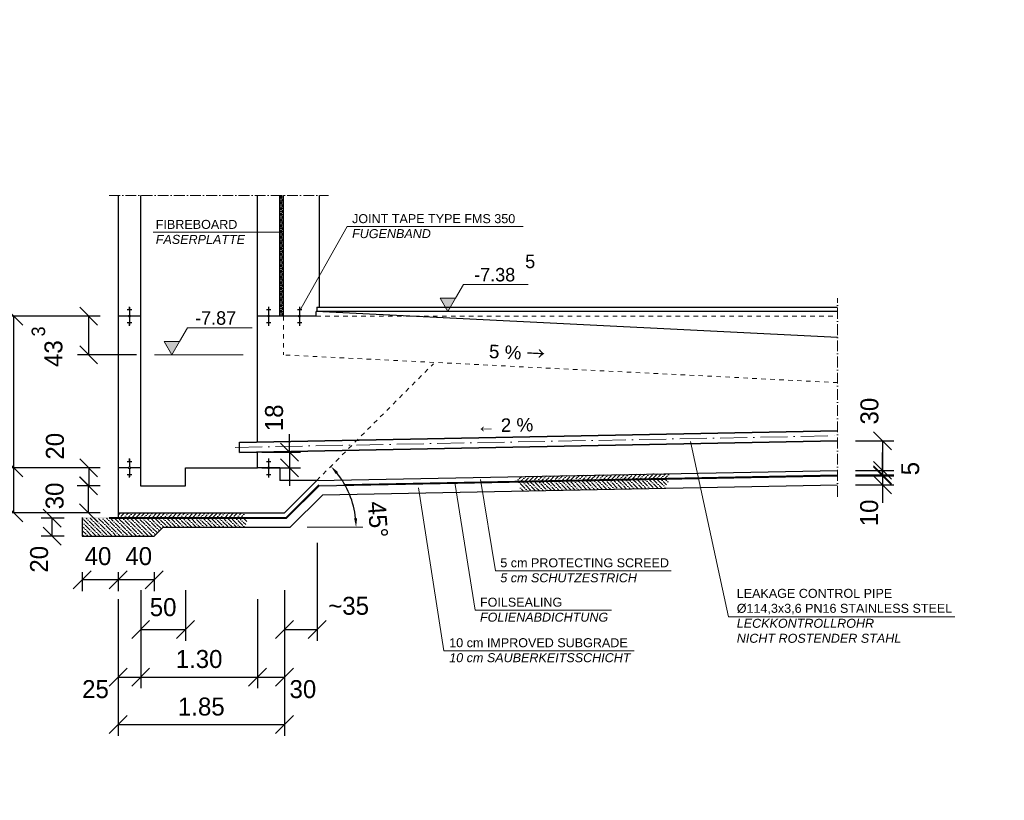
# Model space of a CAD drawing. Header units: millimetres. Extents: x -3395 to 5934498, y -177084 to 63013.
# Tile 597 of 652: x 239938 to 250900, y 15577 to 24264. Entities that reach past the tile are written whole.
import ezdxf

# ---------------------------------------------------------------- set-up
doc = ezdxf.new("R2010")
doc.units = ezdxf.units.MM
doc.linetypes.add('ACAD_ISO10W100', pattern=[18, 12, -3, 0, -3])
doc.linetypes.add('JIS_02_1.0', pattern=[2, 1, -1])
doc.layers.add('Bemaßung', color=7, linetype='Continuous', lineweight=9)
doc.layers.add('Beschriftung', color=7, linetype='Continuous', lineweight=9)
doc.styles.add('LBB3.5M1000', font='isocp.shx', dxfattribs={"height": 3.5})
doc.dimstyles.new('DIN', dxfattribs={"dimtxt": 2.5, "dimasz": 2.5, "dimexe": 1.25, "dimexo": 0.625, "dimtad": 1, "dimtih": 1, "dimdec": 4, "dimdsep": 46, "dimlunit": 6, "dimtxsty": 'Standard', "dimcen": 2.5, "dimadec": 0, "dimazin": 0, "dimtfac": 1, "dimtdec": 4, "dimtmove": 0, "dimatfit": 3, "dimfxl": 0, "dimtvp": 1, "dimtolj": 1, "dimtzin": 0, "dimarcsym": 0})

# ---------------------------------------------------------------- blocks, each defined once
blk = doc.blocks.new('_Oblique')
at = {"color": 0, "linetype": 'ByBlock', "lineweight": -2}
blk.add_line((-0.5, -0.5), (0.5, 0.5), dxfattribs=at)
blk = doc.blocks.new('*D308')
at = {"layer": 'Bemaßung', "color": 0, "lineweight": -2, "transparency": 16777216}
for p, q in [((240835, 19076), (240578, 19076)), ((240703, 18776), (240703, 19076)), ((240835, 18776), (240578, 18776))]:
    blk.add_line(p, q, dxfattribs=at)
at = {"layer": 'DEFPOINTS', "color": 0, "transparency": 16777216}
for p in [(240703, 19076), (241035, 19076), (241035, 18776)]:
    blk.add_point(p, dxfattribs=at)
at = {"layer": 'Bemaßung', "color": 0, "lineweight": -2, "transparency": 16777216, "xscale": 200, "yscale": 200, "zscale": 200}
for p, rotation in [((240703, 19076), 90), ((240703, 18776), 270)]:
    blk.add_blockref('_Oblique', p, dxfattribs=dict(at, rotation=rotation))
at = {"layer": 'Bemaßung', "color": 0, "transparency": 16777216, "insert": (240328, 18964), "char_height": 200, "attachment_point": 5, "rotation": 90}
blk.add_mtext('\\A1;30', dxfattribs=at)
blk = doc.blocks.new('*D309')
at = {"layer": 'Bemaßung', "color": 0, "lineweight": -2, "transparency": 16777216}
for p, q in [((240835, 19276), (240581, 19276)), ((240706, 19276), (240706, 19076)), ((240835, 19076), (240581, 19076))]:
    blk.add_line(p, q, dxfattribs=at)
at = {"layer": 'DEFPOINTS', "color": 0, "transparency": 16777216}
for p in [(241035, 19276), (240706, 19076), (241035, 19076)]:
    blk.add_point(p, dxfattribs=at)
at = {"layer": 'Bemaßung', "color": 0, "lineweight": -2, "transparency": 16777216, "xscale": 200, "yscale": 200, "zscale": 200}
for p, rotation in [((240706, 19276), 90), ((240706, 19076), 270)]:
    blk.add_blockref('_Oblique', p, dxfattribs=dict(at, rotation=rotation))
at = {"layer": 'Bemaßung', "color": 0, "transparency": 16777216, "insert": (240331, 19517), "char_height": 200, "attachment_point": 5, "rotation": 90}
blk.add_mtext('\\A1;20', dxfattribs=at)
blk = doc.blocks.new('*D310')
at = {"layer": 'Bemaßung', "color": 0, "lineweight": -2, "transparency": 16777216}
for p, q in [((240835, 19276), (239747, 19276)), ((239872, 18776), (239872, 19276)), ((240835, 18776), (239747, 18776))]:
    blk.add_line(p, q, dxfattribs=at)
at = {"layer": 'DEFPOINTS', "color": 0, "transparency": 16777216}
for p in [(239872, 19276), (241035, 19276), (241035, 18776)]:
    blk.add_point(p, dxfattribs=at)
at = {"layer": 'Bemaßung', "color": 0, "lineweight": -2, "transparency": 16777216, "xscale": 200, "yscale": 200, "zscale": 200}
for p, rotation in [((239872, 19276), 90), ((239872, 18776), 270)]:
    blk.add_blockref('_Oblique', p, dxfattribs=dict(at, rotation=rotation))
at = {"layer": 'Bemaßung', "color": 0, "transparency": 16777216, "insert": (239672, 19026), "char_height": 200, "attachment_point": 5, "rotation": 90}
blk.add_mtext('\\A1;50', dxfattribs=at)
blk = doc.blocks.new('*D311')
at = {"layer": 'Bemaßung', "color": 0, "lineweight": -2, "transparency": 16777216}
for p, q in [((240835, 20966), (239747, 20966)), ((239872, 19276), (239872, 20966)), ((240835, 19276), (239747, 19276))]:
    blk.add_line(p, q, dxfattribs=at)
at = {"layer": 'DEFPOINTS', "color": 0, "transparency": 16777216}
for p in [(239872, 20966), (241035, 20966), (241035, 19276)]:
    blk.add_point(p, dxfattribs=at)
at = {"layer": 'Bemaßung', "color": 0, "lineweight": -2, "transparency": 16777216, "xscale": 200, "yscale": 200, "zscale": 200}
for p, rotation in [((239872, 20966), 90), ((239872, 19276), 270)]:
    blk.add_blockref('_Oblique', p, dxfattribs=dict(at, rotation=rotation))
at = {"layer": 'Bemaßung', "color": 0, "transparency": 16777216, "insert": (239672, 20121), "char_height": 200, "attachment_point": 5, "rotation": 90}
blk.add_mtext('\\A1;1.69', dxfattribs=at)
blk = doc.blocks.new('*D312')
at = {"layer": 'Bemaßung', "color": 0, "lineweight": -2, "transparency": 16777216}
for p, q in [((240835, 20966), (239282, 20966)), ((239407, 18776), (239407, 20966)), ((240835, 18776), (239282, 18776))]:
    blk.add_line(p, q, dxfattribs=at)
at = {"layer": 'DEFPOINTS', "color": 0, "transparency": 16777216}
for p in [(239407, 20966), (241035, 20966), (241035, 18776)]:
    blk.add_point(p, dxfattribs=at)
at = {"layer": 'Bemaßung', "color": 0, "lineweight": -2, "transparency": 16777216, "xscale": 200, "yscale": 200, "zscale": 200}
for p, rotation in [((239407, 20966), 90), ((239407, 18776), 270)]:
    blk.add_blockref('_Oblique', p, dxfattribs=dict(at, rotation=rotation))
at = {"layer": 'Bemaßung', "color": 0, "transparency": 16777216, "insert": (239207, 19871), "char_height": 200, "attachment_point": 5, "rotation": 90}
blk.add_mtext('\\A1;2.19', dxfattribs=at)
blk = doc.blocks.new('*D313')
at = {"layer": 'Bemaßung', "color": 0, "lineweight": -2, "transparency": 16777216}
for p, q in [((240835, 20966), (240581, 20966)), ((240706, 20534), (240706, 20966)), ((241240, 20534), (240581, 20534))]:
    blk.add_line(p, q, dxfattribs=at)
at = {"layer": 'DEFPOINTS', "color": 0, "transparency": 16777216}
for p in [(240706, 20966), (241035, 20966), (241440, 20534)]:
    blk.add_point(p, dxfattribs=at)
at = {"layer": 'Bemaßung', "color": 0, "lineweight": -2, "transparency": 16777216, "xscale": 200, "yscale": 200, "zscale": 200}
for p, rotation in [((240706, 20966), 90), ((240706, 20534), 270)]:
    blk.add_blockref('_Oblique', p, dxfattribs=dict(at, rotation=rotation))
at = {"layer": 'Bemaßung', "color": 0, "transparency": 16777216, "insert": (240315, 20548), "char_height": 200, "attachment_point": 5, "rotation": 90}
blk.add_mtext('\\A1;43', dxfattribs=at)
blk = doc.blocks.new('*D314')
at = {"layer": 'Bemaßung', "color": 0, "lineweight": -2, "transparency": 16777216}
for p, q in [((241035, 17816), (241035, 16823)), ((241285, 17816), (241285, 16823)), ((241035, 16948), (241285, 16948))]:
    blk.add_line(p, q, dxfattribs=at)
at = {"layer": 'DEFPOINTS', "color": 0, "transparency": 16777216}
for p in [(241035, 18616), (241285, 18616), (241285, 16948)]:
    blk.add_point(p, dxfattribs=at)
at = {"layer": 'Bemaßung', "color": 0, "lineweight": -2, "transparency": 16777216, "xscale": 200, "yscale": 200, "zscale": 200, "rotation": 180}
blk.add_blockref('_Oblique', (241035, 16948), dxfattribs=at)
at = {"layer": 'Bemaßung', "color": 0, "lineweight": -2, "transparency": 16777216, "xscale": 200, "yscale": 200, "zscale": 200}
blk.add_blockref('_Oblique', (241285, 16948), dxfattribs=at)
at = {"layer": 'Bemaßung', "color": 0, "transparency": 16777216, "insert": (240782, 16813), "char_height": 200, "attachment_point": 5}
blk.add_mtext('\\A1;25', dxfattribs=at)
blk = doc.blocks.new('*D315')
at = {"layer": 'Bemaßung', "color": 0, "lineweight": -2, "transparency": 16777216}
for p, q in [((241285, 17916), (241285, 17352)), ((241785, 17916), (241785, 17352)), ((241285, 17477), (241785, 17477))]:
    blk.add_line(p, q, dxfattribs=at)
at = {"layer": 'DEFPOINTS', "color": 0, "transparency": 16777216}
for p in [(241285, 18616), (241785, 18616), (241785, 17477)]:
    blk.add_point(p, dxfattribs=at)
at = {"layer": 'Bemaßung', "color": 0, "lineweight": -2, "transparency": 16777216, "xscale": 200, "yscale": 200, "zscale": 200, "rotation": 180}
blk.add_blockref('_Oblique', (241285, 17477), dxfattribs=at)
at = {"layer": 'Bemaßung', "color": 0, "lineweight": -2, "transparency": 16777216, "xscale": 200, "yscale": 200, "zscale": 200}
blk.add_blockref('_Oblique', (241785, 17477), dxfattribs=at)
at = {"layer": 'Bemaßung', "color": 0, "transparency": 16777216, "insert": (241535, 17725), "char_height": 200, "attachment_point": 5}
blk.add_mtext('\\A1;50', dxfattribs=at)
blk = doc.blocks.new('*D316')
at = {"layer": 'Bemaßung', "color": 0, "lineweight": -2, "transparency": 16777216}
for p, q in [((241285, 17816), (241285, 16823)), ((242585, 17816), (242585, 16823)), ((241285, 16948), (242585, 16948))]:
    blk.add_line(p, q, dxfattribs=at)
at = {"layer": 'DEFPOINTS', "color": 0, "transparency": 16777216}
for p in [(241285, 18616), (242585, 18616), (242585, 16948)]:
    blk.add_point(p, dxfattribs=at)
at = {"layer": 'Bemaßung', "color": 0, "lineweight": -2, "transparency": 16777216, "xscale": 200, "yscale": 200, "zscale": 200, "rotation": 180}
blk.add_blockref('_Oblique', (241285, 16948), dxfattribs=at)
at = {"layer": 'Bemaßung', "color": 0, "lineweight": -2, "transparency": 16777216, "xscale": 200, "yscale": 200, "zscale": 200}
blk.add_blockref('_Oblique', (242585, 16948), dxfattribs=at)
at = {"layer": 'Bemaßung', "color": 0, "transparency": 16777216, "insert": (241935, 17148), "char_height": 200, "attachment_point": 5}
blk.add_mtext('\\A1;1.30', dxfattribs=at)
blk = doc.blocks.new('*D317')
at = {"layer": 'Bemaßung', "color": 0, "lineweight": -2, "transparency": 16777216}
for p, q in [((242585, 17816), (242585, 16823)), ((242885, 17816), (242885, 16823)), ((242585, 16948), (242885, 16948))]:
    blk.add_line(p, q, dxfattribs=at)
at = {"layer": 'DEFPOINTS', "color": 0, "transparency": 16777216}
for p in [(242585, 18616), (242885, 18616), (242885, 16948)]:
    blk.add_point(p, dxfattribs=at)
at = {"layer": 'Bemaßung', "color": 0, "lineweight": -2, "transparency": 16777216, "xscale": 200, "yscale": 200, "zscale": 200, "rotation": 180}
blk.add_blockref('_Oblique', (242585, 16948), dxfattribs=at)
at = {"layer": 'Bemaßung', "color": 0, "lineweight": -2, "transparency": 16777216, "xscale": 200, "yscale": 200, "zscale": 200}
blk.add_blockref('_Oblique', (242885, 16948), dxfattribs=at)
at = {"layer": 'Bemaßung', "color": 0, "transparency": 16777216, "insert": (243091, 16813), "char_height": 200, "attachment_point": 5}
blk.add_mtext('\\A1;30', dxfattribs=at)
blk = doc.blocks.new('*D318')
at = {"layer": 'Bemaßung', "color": 0, "lineweight": -2, "transparency": 16777216}
for p, q in [((243251, 18443), (243251, 17352)), ((242885, 17916), (242885, 17352)), ((242885, 17477), (243251, 17477))]:
    blk.add_line(p, q, dxfattribs=at)
at = {"layer": 'DEFPOINTS', "color": 0, "transparency": 16777216}
for p in [(243251, 19143), (242885, 18616), (243251, 17477)]:
    blk.add_point(p, dxfattribs=at)
at = {"layer": 'Bemaßung', "color": 0, "lineweight": -2, "transparency": 16777216, "xscale": 200, "yscale": 200, "zscale": 200, "rotation": 180}
blk.add_blockref('_Oblique', (242885, 17477), dxfattribs=at)
at = {"layer": 'Bemaßung', "color": 0, "lineweight": -2, "transparency": 16777216, "xscale": 200, "yscale": 200, "zscale": 200}
blk.add_blockref('_Oblique', (243251, 17477), dxfattribs=at)
at = {"layer": 'Bemaßung', "color": 0, "transparency": 16777216, "insert": (243600, 17740), "char_height": 200, "attachment_point": 5}
blk.add_mtext('\\A1;~35', dxfattribs=at)
blk = doc.blocks.new('*D319')
at = {"layer": 'Bemaßung', "color": 0, "lineweight": -2, "transparency": 16777216}
for p, q in [((241035, 17816), (241035, 16294)), ((242885, 17816), (242885, 16294)), ((241035, 16419), (242885, 16419))]:
    blk.add_line(p, q, dxfattribs=at)
at = {"layer": 'DEFPOINTS', "color": 0, "transparency": 16777216}
for p in [(241035, 18616), (242885, 18616), (242885, 16419)]:
    blk.add_point(p, dxfattribs=at)
at = {"layer": 'Bemaßung', "color": 0, "lineweight": -2, "transparency": 16777216, "xscale": 200, "yscale": 200, "zscale": 200, "rotation": 180}
blk.add_blockref('_Oblique', (241035, 16419), dxfattribs=at)
at = {"layer": 'Bemaßung', "color": 0, "lineweight": -2, "transparency": 16777216, "xscale": 200, "yscale": 200, "zscale": 200}
blk.add_blockref('_Oblique', (242885, 16419), dxfattribs=at)
at = {"layer": 'Bemaßung', "color": 0, "transparency": 16777216, "insert": (241960, 16619), "char_height": 200, "attachment_point": 5}
blk.add_mtext('\\A1;1.85', dxfattribs=at)
blk = doc.blocks.new('*D320')
at = {"layer": 'Bemaßung', "color": 0, "lineweight": -2, "transparency": 16777216}
blk.add_arc((242725, 18616), 958, 5.9809, 39.0191, dxfattribs=at)
at = {"layer": 'Bemaßung', "color": 0, "transparency": 16777216}
for points in [[(243457, 19208), (243482, 19230), (243403, 19294)], [(243695, 18717), (243661, 18715), (243683, 18616)]]:
    blk.add_solid(points, dxfattribs=at)
at = {"layer": 'DEFPOINTS', "color": 0, "transparency": 16777216}
for p in [(244545, 20436), (243246, 19137), (243555, 19095), (242951, 18616), (243726, 18616)]:
    blk.add_point(p, dxfattribs=at)
at = {"layer": 'Bemaßung', "color": 0, "transparency": 16777216, "insert": (243925, 18702), "char_height": 200, "attachment_point": 5, "rotation": 274.0859}
blk.add_mtext('\\A1;45°', dxfattribs=at)
blk = doc.blocks.new('*D324')
at = {"layer": 'Bemaßung', "color": 0, "lineweight": -2, "transparency": 16777216}
for p, q in [((242941, 19452), (242941, 19652)), ((242635, 19452), (243066, 19452)), ((242941, 19452), (242941, 19276)), ((242635, 19276), (243066, 19276)), ((242941, 19276), (242941, 19076))]:
    blk.add_line(p, q, dxfattribs=at)
at = {"layer": 'DEFPOINTS', "color": 0, "transparency": 16777216}
for p in [(242585, 19452), (242585, 19276), (242941, 19276)]:
    blk.add_point(p, dxfattribs=at)
at = {"layer": 'Bemaßung', "color": 0, "lineweight": -2, "transparency": 16777216, "xscale": 200, "yscale": 200, "zscale": 200}
for p, rotation in [((242941, 19452), 270), ((242941, 19276), 90)]:
    blk.add_blockref('_Oblique', p, dxfattribs=dict(at, rotation=rotation))
at = {"layer": 'Bemaßung', "color": 0, "transparency": 16777216, "insert": (242771, 19833), "char_height": 200, "attachment_point": 5, "rotation": 90}
blk.add_mtext('\\A1;18', dxfattribs=at)
blk = doc.blocks.new('*D325')
at = {"layer": 'Bemaßung', "color": 0, "lineweight": -2, "transparency": 16777216}
for p, q in [((249544, 19249), (249544, 19449)), ((249243, 19249), (249669, 19249)), ((249243, 19199), (249669, 19199)), ((249544, 19249), (249544, 19199)), ((249544, 19199), (249544, 18999))]:
    blk.add_line(p, q, dxfattribs=at)
at = {"layer": 'DEFPOINTS', "color": 0, "transparency": 16777216}
for p in [(249043, 19249), (249043, 19199), (249544, 19199)]:
    blk.add_point(p, dxfattribs=at)
at = {"layer": 'Bemaßung', "color": 0, "lineweight": -2, "transparency": 16777216, "xscale": 200, "yscale": 200, "zscale": 200}
for p, rotation in [((249544, 19249), 270), ((249544, 19199), 90)]:
    blk.add_blockref('_Oblique', p, dxfattribs=dict(at, rotation=rotation))
at = {"layer": 'Bemaßung', "color": 0, "transparency": 16777216, "insert": (249853, 19268), "char_height": 200, "attachment_point": 5, "rotation": 90}
blk.add_mtext('\\A1;5', dxfattribs=at)
blk = doc.blocks.new('*D326')
at = {"layer": 'Bemaßung', "color": 0, "lineweight": -2, "transparency": 16777216}
for p, q in [((249544, 19189), (249544, 19389)), ((249243, 19189), (249669, 19189)), ((249544, 19189), (249544, 19089)), ((249243, 19089), (249669, 19089)), ((249544, 19089), (249544, 18889))]:
    blk.add_line(p, q, dxfattribs=at)
at = {"layer": 'DEFPOINTS', "color": 0, "transparency": 16777216}
for p in [(249043, 19189), (249043, 19089), (249544, 19089)]:
    blk.add_point(p, dxfattribs=at)
at = {"layer": 'Bemaßung', "color": 0, "lineweight": -2, "transparency": 16777216, "xscale": 200, "yscale": 200, "zscale": 200}
for p, rotation in [((249544, 19189), 270), ((249544, 19089), 90)]:
    blk.add_blockref('_Oblique', p, dxfattribs=dict(at, rotation=rotation))
at = {"layer": 'Bemaßung', "color": 0, "transparency": 16777216, "insert": (249396, 18775), "char_height": 200, "attachment_point": 5, "rotation": 90}
blk.add_mtext('\\A1;10', dxfattribs=at)
blk = doc.blocks.new('*D327')
at = {"layer": 'Bemaßung', "color": 0, "lineweight": -2, "transparency": 16777216}
for p, q in [((249243, 19577), (249669, 19577)), ((249544, 19577), (249544, 19199)), ((249243, 19199), (249669, 19199))]:
    blk.add_line(p, q, dxfattribs=at)
at = {"layer": 'DEFPOINTS', "color": 0, "transparency": 16777216}
for p in [(249043, 19577), (249043, 19199), (249544, 19199)]:
    blk.add_point(p, dxfattribs=at)
at = {"layer": 'Bemaßung', "color": 0, "lineweight": -2, "transparency": 16777216, "xscale": 200, "yscale": 200, "zscale": 200}
for p, rotation in [((249544, 19577), 90), ((249544, 19199), 270)]:
    blk.add_blockref('_Oblique', p, dxfattribs=dict(at, rotation=rotation))
at = {"layer": 'Bemaßung', "color": 0, "transparency": 16777216, "insert": (249399, 19908), "char_height": 200, "attachment_point": 5, "rotation": 90}
blk.add_mtext('\\A1;30', dxfattribs=at)
blk = doc.blocks.new('*D746')
at = {"layer": 'Bemaßung', "color": 0, "lineweight": -2, "transparency": 16777216}
for p, q in [((240635, 18116), (240635, 17906)), ((241035, 18116), (241035, 17906)), ((241035, 18031), (240635, 18031))]:
    blk.add_line(p, q, dxfattribs=at)
at = {"layer": 'DEFPOINTS', "color": 0, "transparency": 16777216}
for p in [(240635, 18516), (241035, 18516), (240635, 18031)]:
    blk.add_point(p, dxfattribs=at)
at = {"layer": 'Bemaßung', "color": 0, "lineweight": -2, "transparency": 16777216, "xscale": 200, "yscale": 200, "zscale": 200, "rotation": 180}
blk.add_blockref('_Oblique', (240635, 18031), dxfattribs=at)
at = {"layer": 'Bemaßung', "color": 0, "lineweight": -2, "transparency": 16777216, "xscale": 200, "yscale": 200, "zscale": 200}
blk.add_blockref('_Oblique', (241035, 18031), dxfattribs=at)
at = {"layer": 'Bemaßung', "color": 0, "transparency": 16777216, "insert": (240810, 18293), "char_height": 200, "attachment_point": 5}
blk.add_mtext('\\A1;40', dxfattribs=at)
blk = doc.blocks.new('*D747')
at = {"layer": 'Bemaßung', "color": 0, "lineweight": -2, "transparency": 16777216}
for p, q in [((241035, 18116), (241035, 17906)), ((241435, 18116), (241435, 17906)), ((241435, 18031), (241035, 18031))]:
    blk.add_line(p, q, dxfattribs=at)
at = {"layer": 'DEFPOINTS', "color": 0, "transparency": 16777216}
for p in [(241035, 18516), (241435, 18516), (241035, 18031)]:
    blk.add_point(p, dxfattribs=at)
at = {"layer": 'Bemaßung', "color": 0, "lineweight": -2, "transparency": 16777216, "xscale": 200, "yscale": 200, "zscale": 200, "rotation": 180}
blk.add_blockref('_Oblique', (241035, 18031), dxfattribs=at)
at = {"layer": 'Bemaßung', "color": 0, "lineweight": -2, "transparency": 16777216, "xscale": 200, "yscale": 200, "zscale": 200}
blk.add_blockref('_Oblique', (241435, 18031), dxfattribs=at)
at = {"layer": 'Bemaßung', "color": 0, "transparency": 16777216, "insert": (241263, 18293), "char_height": 200, "attachment_point": 5}
blk.add_mtext('\\A1;40', dxfattribs=at)
blk = doc.blocks.new('*D748')
at = {"layer": 'Bemaßung', "color": 0, "lineweight": -2, "transparency": 16777216}
for p, q in [((240435, 18716), (240176, 18716)), ((240301, 18516), (240301, 18716)), ((240435, 18516), (240176, 18516))]:
    blk.add_line(p, q, dxfattribs=at)
at = {"layer": 'DEFPOINTS', "color": 0, "transparency": 16777216}
for p in [(240301, 18716), (240635, 18716), (240635, 18516)]:
    blk.add_point(p, dxfattribs=at)
at = {"layer": 'Bemaßung', "color": 0, "lineweight": -2, "transparency": 16777216, "xscale": 200, "yscale": 200, "zscale": 200}
for p, rotation in [((240301, 18716), 90), ((240301, 18516), 270)]:
    blk.add_blockref('_Oblique', p, dxfattribs=dict(at, rotation=rotation))
at = {"layer": 'Bemaßung', "color": 0, "transparency": 16777216, "insert": (240155, 18259), "char_height": 200, "attachment_point": 5, "rotation": 90}
blk.add_mtext('\\A1;20', dxfattribs=at)

msp = doc.modelspace()

# ---------------------------------------------------------------- hatches: boundary and pattern name
at = {"lineweight": 5}
h = msp.add_hatch(dxfattribs=at)
h.set_pattern_fill('NET3', color=0, scale=10)
h.paths.add_polyline_path([(242874.81106, 22308.73766), (242834.81106, 22308.73766), (242834.81106, 20965.9208), (242874.81106, 20965.9208)])
h = msp.add_hatch(color=256)
h.dxf.hatch_style = 1
h.paths.add_polyline_path([(240634.81106, 18715.9208), (240634.81106, 18725.9208), (242905.52173, 18725.9208), (243266.87759, 19087.27666), (249043.23278, 19198.70264), (249043.23278, 19188.70078), (243271.09931, 19077.35623), (242909.66387, 18715.9208)])
h = msp.add_hatch(dxfattribs=at)
h.set_pattern_fill('ANSI36', color=256, scale=10)
h.set_pattern_definition([(45, (1006.752, 19.42), (16.8379802, 61.739261), [79.375, -15.875, 0, -15.875])])
h.paths.add_polyline_path([(247167.33596, 19201.50558), (247157.74558, 19212.34086), (245484.17245, 19180.05761), (245479.59317, 19164.24631), (245486.90272, 19139.00798), (245494.65401, 19130.2505), (247168.72161, 19162.54329), (247172.6854, 19176.22943)])
h = msp.add_hatch(dxfattribs=at)
h.set_pattern_fill('ANSI36', color=256, scale=10, angle=90)
h.set_pattern_definition([(135, (1020.705, 19.69), (-61.739261, 16.8379802), [79.375, -15.875, 0, -15.875])])
h.paths.add_polyline_path([(247161.29216, 19135.62015), (247166.4598, 19152.50896), (245498.12512, 19120.32676), (245493.54584, 19104.51546), (245500.85539, 19079.27712), (245509.57122, 19020.51779), (247117.72878, 19051.53917), (247151.0192, 19102.86391)])
h = msp.add_hatch(dxfattribs=at)
h.set_pattern_fill('ANSI36', color=256, scale=10)
h.set_pattern_definition([(45, (-290, 0), (16.8379802, 61.739261), [79.375, -15.875, 0, -15.875])])
h.paths.add_polyline_path([(241034.81106, 18752.73493), (241034.81106, 18725.9208), (242437.17779, 18725.9208), (242444.94372, 18752.73493), (242438.22861, 18775.9208), (241034.81106, 18775.9208)])
h = msp.add_hatch(dxfattribs=at)
h.set_pattern_fill('ANSI36', color=256, scale=10, angle=90)
h.paths.add_polyline_path([(242476.84466, 18715.9208), (240634.81106, 18715.9208), (240634.81106, 18515.9208), (241434.81106, 18515.9208), (241534.81106, 18615.9208), (242445.22954, 18615.9208)])
at = {"layer": 'Bemaßung'}
h = msp.add_hatch(color=256, dxfattribs=at)
h.dxf.hatch_style = 1
h.paths.add_polyline_path([(244704.85645, 21015.92096), (244790.7022, 21164.61015), (244619.0107, 21164.61015)])
h = msp.add_hatch(color=256, dxfattribs=at)
h.dxf.hatch_style = 1
h.paths.add_polyline_path([(241631.12591, 20533.84635), (241716.97165, 20682.53554), (241545.28016, 20682.53554)])

# ---------------------------------------------------------------- linework, layer by layer
at = {"linetype": 'ACAD_ISO10W100', "lineweight": 18, "ltscale": 10}
for p, q in [((240934.81106, 22308.73766), (243374.81106, 22308.73766)), ((249043.23278, 18953.41863), (249043.23278, 21165.62095))]:
    msp.add_line(p, q, dxfattribs=at)
for p, q in [((241034.81106, 22308.73766), (241034.81106, 18725.9208)), ((241284.81106, 22308.73766), (241284.81106, 19275.9208)), ((242584.81106, 19566.35312), (242584.81106, 22308.73766)), ((242834.81106, 20965.9208), (242834.81106, 22308.73766)), ((242874.81106, 20965.9208), (242874.81106, 22308.73766)), ((243274.81165, 21065.62357), (243274.81086, 22308.73766)), ((241154.81106, 21065.57408), (241164.81106, 21065.57408)), ((241154.81106, 21062.05417), (241164.81106, 21062.05417)), ((241154.81106, 21058.53427), (241164.81106, 21058.53427)), ((241154.81106, 21055.01436), (241164.81106, 21055.01436)), ((241154.81106, 21051.49446), (241164.81106, 21051.49446)), ((241154.81106, 21047.97455), (241164.81106, 21047.97455)), ((241159.81106, 21065.9208), (241159.81106, 20976.27333)), ((242704.81106, 21065.57408), (242714.81106, 21065.57408)), ((242704.81106, 21062.05417), (242714.81106, 21062.05417)), ((242704.81106, 21058.53427), (242714.81106, 21058.53427)), ((242704.81106, 21055.01436), (242714.81106, 21055.01436)), ((242704.81106, 21051.49446), (242714.81106, 21051.49446)), ((242704.81106, 21047.97455), (242714.81106, 21047.97455)), ((242709.81106, 21065.9208), (242709.81106, 20976.27333)), ((243049.81111, 21065.57408), (243059.81111, 21065.57408)), ((243049.81111, 21062.05417), (243059.81111, 21062.05417)), ((243049.81111, 21058.53427), (243059.81111, 21058.53427)), ((243049.81111, 21055.01436), (243059.81111, 21055.01436)), ((243049.81111, 21051.49446), (243059.81111, 21051.49446)), ((243049.81111, 21047.97455), (243059.81111, 21047.97455)), ((243054.81111, 21065.9208), (243054.81111, 20976.27333)), ((243245.81106, 21065.62095), (243245.81106, 21015.62096)), ((243245.81106, 21065.62095), (249043.23278, 21065.62095)), ((241149.45852, 20965.9208), (241034.81106, 20965.9208)), ((241134.81106, 21037.41484), (241184.81106, 21037.41484)), ((241154.81106, 21044.45465), (241164.81106, 21044.45465)), ((241154.81106, 21040.93474), (241164.81106, 21040.93474)), ((241159.81106, 20955.56827), (241159.81106, 20865.9208)), ((241284.81106, 20965.9208), (241170.16359, 20965.9208)), ((242699.45852, 20965.9208), (242584.81106, 20965.9208)), ((242684.81106, 21037.41484), (242734.81106, 21037.41484)), ((242704.81106, 21044.45465), (242714.81106, 21044.45465)), ((242704.81106, 21040.93474), (242714.81106, 21040.93474)), ((242709.81106, 20955.56827), (242709.81106, 20865.9208)), ((242834.81106, 20965.9208), (242720.16359, 20965.9208)), ((243044.45858, 20965.9208), (242834.81106, 20965.9208)), ((243029.81111, 21037.41484), (243079.81111, 21037.41484)), ((243049.81111, 21044.45465), (243059.81111, 21044.45465)), ((243049.81111, 21040.93474), (243059.81111, 21040.93474)), ((243054.81111, 20955.56827), (243054.81111, 20865.9208)), ((243239.81116, 20965.9208), (243065.16364, 20965.9208)), ((249043.23278, 20725.74658), (243239.61141, 21015.92764)), ((243239.81116, 20965.9208), (243239.81116, 21015.92096)), ((249043.23278, 21015.92096), (243239.81116, 21015.92096)), ((241134.81106, 20894.42676), (241184.81106, 20894.42676)), ((241154.81106, 20890.90685), (241164.81106, 20890.90685)), ((241154.81106, 20887.38695), (241164.81106, 20887.38695)), ((241154.81106, 20883.86704), (241164.81106, 20883.86704)), ((241154.81106, 20880.34714), (241164.81106, 20880.34714)), ((241154.81106, 20876.82723), (241164.81106, 20876.82723)), ((241154.81106, 20873.30733), (241164.81106, 20873.30733)), ((241154.81106, 20869.78742), (241164.81106, 20869.78742)), ((241154.81106, 20866.26752), (241164.81106, 20866.26752)), ((242684.81106, 20894.42676), (242734.81106, 20894.42676)), ((242704.81106, 20890.90685), (242714.81106, 20890.90685)), ((242704.81106, 20887.38695), (242714.81106, 20887.38695)), ((242704.81106, 20883.86704), (242714.81106, 20883.86704)), ((242704.81106, 20880.34714), (242714.81106, 20880.34714)), ((242704.81106, 20876.82723), (242714.81106, 20876.82723)), ((242704.81106, 20873.30733), (242714.81106, 20873.30733)), ((242704.81106, 20869.78742), (242714.81106, 20869.78742)), ((242704.81106, 20866.26752), (242714.81106, 20866.26752)), ((243029.81111, 20894.42676), (243079.81111, 20894.42676)), ((243049.81111, 20890.90685), (243059.81111, 20890.90685)), ((243049.81111, 20887.38695), (243059.81111, 20887.38695)), ((243049.81111, 20883.86704), (243059.81111, 20883.86704)), ((243049.81111, 20880.34714), (243059.81111, 20880.34714)), ((243049.81111, 20876.82723), (243059.81111, 20876.82723)), ((243049.81111, 20873.30733), (243059.81111, 20873.30733)), ((243049.81111, 20869.78742), (243059.81111, 20869.78742)), ((243049.81111, 20866.26752), (243059.81111, 20866.26752)), ((242384.81106, 19562.49512), (249043.23278, 19690.93617)), ((242384.88049, 19558.89579), (249043.23278, 19687.33551)), ((242387.01549, 19448.21638), (242384.81106, 19562.49512)), ((242386.94606, 19451.81571), (249043.23278, 19580.21558)), ((242387.01549, 19448.21638), (249043.23278, 19576.61491)), ((242584.81106, 19275.9208), (242584.81106, 19452.03185)), ((241134.81106, 19347.41484), (241184.81106, 19347.41484)), ((241154.81106, 19375.57408), (241164.81106, 19375.57408)), ((241154.81106, 19372.05417), (241164.81106, 19372.05417)), ((241154.81106, 19368.53427), (241164.81106, 19368.53427)), ((241154.81106, 19365.01436), (241164.81106, 19365.01436)), ((241154.81106, 19361.49446), (241164.81106, 19361.49446)), ((241154.81106, 19357.97455), (241164.81106, 19357.97455)), ((241154.81106, 19354.45465), (241164.81106, 19354.45465)), ((241154.81106, 19350.93474), (241164.81106, 19350.93474)), ((241159.81106, 19375.9208), (241159.81106, 19286.27333)), ((242684.81106, 19347.41484), (242734.81106, 19347.41484)), ((242704.81106, 19375.57408), (242714.81106, 19375.57408)), ((242704.81106, 19372.05417), (242714.81106, 19372.05417)), ((242704.81106, 19368.53427), (242714.81106, 19368.53427)), ((242704.81106, 19365.01436), (242714.81106, 19365.01436)), ((242704.81106, 19361.49446), (242714.81106, 19361.49446)), ((242704.81106, 19357.97455), (242714.81106, 19357.97455)), ((242704.81106, 19354.45465), (242714.81106, 19354.45465)), ((242704.81106, 19350.93474), (242714.81106, 19350.93474)), ((242709.81106, 19375.9208), (242709.81106, 19286.27333)), ((241149.45852, 19275.9208), (241034.81106, 19275.9208)), ((241134.81106, 19204.42676), (241184.81106, 19204.42676)), ((241154.81106, 19200.90685), (241164.81106, 19200.90685)), ((241154.81106, 19197.38695), (241164.81106, 19197.38695)), ((241154.81106, 19193.86704), (241164.81106, 19193.86704)), ((241154.81106, 19190.34714), (241164.81106, 19190.34714)), ((241154.81106, 19186.82723), (241164.81106, 19186.82723)), ((241154.81106, 19183.30733), (241164.81106, 19183.30733)), ((241159.81106, 19265.56827), (241159.81106, 19175.9208)), ((241284.81106, 19275.9208), (241170.16359, 19275.9208)), ((241284.81106, 19275.9208), (241284.81106, 19075.9208)), ((241784.81106, 19275.9208), (242584.81106, 19275.9208)), ((241784.81106, 19075.9208), (241784.81106, 19275.9208)), ((242699.45852, 19275.9208), (242584.81106, 19275.9208)), ((242684.81106, 19204.42676), (242734.81106, 19204.42676)), ((242704.81106, 19200.90685), (242714.81106, 19200.90685)), ((242704.81106, 19197.38695), (242714.81106, 19197.38695)), ((242704.81106, 19193.86704), (242714.81106, 19193.86704)), ((242704.81106, 19190.34714), (242714.81106, 19190.34714)), ((242704.81106, 19186.82723), (242714.81106, 19186.82723)), ((242704.81106, 19183.30733), (242714.81106, 19183.30733)), ((242709.81106, 19265.56827), (242709.81106, 19175.9208)), ((242834.81106, 19275.9208), (242720.16359, 19275.9208)), ((242834.81106, 19275.9208), (242834.81106, 19136.87878)), ((243245.76903, 19136.87878), (249043.23278, 19248.71194)), ((243271.09931, 19077.35623), (249043.23278, 19188.70078)), ((243562.58173, 19092.9808), (249043.23278, 19198.70264)), ((241154.81106, 19179.78742), (241164.81106, 19179.78742)), ((241154.81106, 19176.26752), (241164.81106, 19176.26752)), ((241284.81106, 19075.9208), (241784.81106, 19075.9208)), ((242704.81106, 19179.78742), (242714.81106, 19179.78742)), ((242704.81106, 19176.26752), (242714.81106, 19176.26752)), ((243245.76903, 19136.87878), (242834.81106, 19136.87878)), ((243245.76903, 19136.87878), (242884.81106, 18775.9208)), ((243266.87759, 19087.27666), (242905.52173, 18725.9208)), ((243271.09931, 19077.35623), (242909.66387, 18715.9208)), ((243313.31643, 18978.152), (249043.23278, 19088.68218)), ((243313.31643, 18978.152), (242951.08523, 18615.9208)), ((241034.81106, 18775.9208), (242884.81106, 18775.9208)), ((240634.81106, 18725.9208), (240634.81106, 18515.9208)), ((240934.81106, 18725.9208), (242905.52173, 18725.9208)), ((240934.81106, 18715.9208), (242909.66387, 18715.9208)), ((241434.81106, 18515.9208), (241534.81106, 18615.9208)), ((241534.81106, 18615.9208), (242951.08523, 18615.9208)), ((240634.81106, 18515.9208), (241434.81106, 18515.9208))]:
    msp.add_line(p, q)
at = {"lineweight": 9}
for p, q in [((243583.74065, 21962.49281, -475.00001), (243054.81111, 21021.09706)), ((247829.60793, 17619.3919, -475.00001), (247407.50671, 19568.67995)), ((245007.66295, 17694.01184, -475.00001), (244781.21365, 19112.63355)), ((245233.77989, 18132.38326, -475.00001), (245068.01053, 19148.18223)), ((244660.52315, 17240.82241), (244377.19672, 19055.43281, 475.00001))]:
    msp.add_line(p, q, dxfattribs=at)
at = {"lineweight": 5}
for p, q in [((241422.7544, 21899.34351), (242858.92764, 21899.34351)), ((241440.4193, 20533.84635), (242425.52778, 20533.84635))]:
    msp.add_line(p, q, dxfattribs=at)
at = {"linetype": 'JIS_02_1.0', "lineweight": 18, "ltscale": 50}
for p, q in [((242874.81106, 20965.9208), (242874.81106, 20533.84635)), ((243239.81116, 20965.9208), (249043.23278, 20965.92019)), ((249043.23278, 20225.42526), (242874.81106, 20533.84635)), ((243245.76903, 19136.87878), (244544.74015, 20435.84989))]:
    msp.add_line(p, q, dxfattribs=at)
at = {"linetype": 'ACAD_ISO10W100', "lineweight": 18, "ltscale": 25}
msp.add_line((242336.10485, 19504.39494), (249043.23278, 19633.77554), dxfattribs=at)
at = {"lineweight": 9, "elevation": -475.00001}
for points in [[(243583.74065, 21962.49281), (245542.59541, 21962.49281)], [(245233.77989, 18132.38326), (247192.63465, 18132.38326)], [(245007.66295, 17694.01184), (246525.64336, 17694.01184)], [(247829.60793, 17619.3919), (250349.0814, 17619.3919)]]:
    msp.add_lwpolyline(points, dxfattribs=at)
at = {"lineweight": 9}
msp.add_lwpolyline([(244660.52315, 17240.82241), (246779.22458, 17240.82241)], dxfattribs=at)
for centre in [(241159.81106, 20965.9208), (242709.81106, 20965.9208), (243054.81111, 20965.9208), (241159.81106, 19275.9208), (242709.81106, 19275.9208)]:
    msp.add_circle(centre, 10.35253)
at = {"layer": 'Bemaßung'}
for p, q in [((244790.7022, 21164.61015), (244879.44794, 21318.32229)), ((244879.44794, 21318.32229), (245600.60093, 21318.32229)), ((241716.97165, 20682.53554), (241805.7174, 20836.24768)), ((241805.7174, 20836.24768), (242526.87039, 20836.24768)), ((243139.33185, 18615.9208), (243758.99297, 18615.9208))]:
    msp.add_line(p, q, dxfattribs=at)
for points in [[(244704.85645, 21015.92096), (244790.7022, 21164.61015), (244619.0107, 21164.61015)], [(241631.12591, 20533.84635), (241716.97165, 20682.53554), (241545.28016, 20682.53554)]]:
    msp.add_lwpolyline(points, close=True, dxfattribs=at)

# ---------------------------------------------------------------- texts
at = {"layer": 'Bemaßung', "char_height": 150, "attachment_point": 5}
for s, insert in [('\\A1;5', (245621.34839, 21573.12273)), ('\\A1;-7.38', (245226.24826, 21425.33026)), ('\\A1;-7.87', (242119.05973, 20943.25565))]:
    msp.add_mtext(s, dxfattribs=dict(at, insert=insert))
at = {"layer": 'Bemaßung', "insert": (240146.79159, 20794.8206), "char_height": 150, "attachment_point": 5, "rotation": 90}
msp.add_mtext('\\A1;3', dxfattribs=at)
at = {"layer": 'Bemaßung', "char_height": 150, "attachment_point": 1, "style": 'LBB3.5M1000'}
for s, width, insert, rotation in [('{\\fArial|b0|i0|c0|p34;\\C256;5 % \\fSimSun|b0|i0|c134|p2;→}', 872.6814834, (245166.76676, 20649.51658), 357.137594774), ('{\\fArial|b0|i0|c134|p34;\\C256;←\\fArial|b0|i0|c0|p34; 2 %}', 937.807512, (245025.08106, 19820.72404), 1.075835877)]:
    msp.add_mtext_dynamic_manual_height_columns(s, width=width, gutter_width=17.5, heights=[0], dxfattribs=dict(at, insert=insert, rotation=rotation))
at = {"layer": 'Beschriftung', "attachment_point": 1, "style": 'LBB3.5M1000'}
for s, insert, char_height, width in [('\\pi675.38;{\\fArial|b0|i0|c0|p34;GROUND PLAN  FLOOR SLAB\\P\\pi832.61;\\fArial|b0|i1|c0|p34;GRUNDRISS  BODENPLATTE}', (81434.95089, 24246.46576), 1000, 20997.4164896), ('{\\fArial|b0|i0|c0|p34;FIBREBOARD\\P\\fArial|b0|i1|c0|p34;FASERPLATTE}', (241453.27817, 22036.09401), 100, 1509.9411665), ('{\\fArial|b0|i0|c0|p34;JOINT TAPE TYPE FMS 350\\P\\fArial|b0|i1|c0|p34;FUGENBAND}', (243638.4852, 22099.99703, -475.00001), 100, 2847.774664), ('\\pi6353.4;{\\fArial|b0|i0|c0|p34;CONCRETE WITH FINISH\\P\\pi6971.4;\\fArial|b0|i1|c0|p34;BETON MIT ESTRICH\\fArial|b0|i0|c0|p34;\\P\\pi8414.8;SCALE 1:100}', (81434.95089, 20702.41934), 500, 20997.4164896), ('{\\fArial|b0|i0|c0|p34;5 cm PROTECTING SCREED\\P\\fArial|b0|i1|c0|p34;5 cm SCHUTZESTRICH}', (245288.52444, 18269.88747, -475.00001), 100, 2847.774664), ('{\\fArial|b0|i0|c0|p34;LEAKAGE CONTROL PIPE\\P%%C114,3x3,6 PN16 STAINLESS STEEL\\P\\fArial|b0|i1|c0|p34;LECKKONTROLLROHR\\PNICHT ROSTENDER STAHL}', (247920.95008, 17929.96366, -475.00001), 100, 2847.774664), ('\\pi911.06;{\\fArial|b0|i0|c0|p34;TOP VIEW\\P\\pi338.42;\\fArial|b0|i1|c0|p34;DRAUFSICHT}', (27420.81927, 17752.64344), 500, 5212.9838851), ('{\\fArial|b0|i0|c0|p34;FOILSEALING\\P\\fArial|b0|i1|c0|p34;FOLIENABDICHTUNG}', (245062.4075, 17831.51606, -475.00001), 100, 2847.774664), ('{\\fArial|b0|i0|c0|p34;10 cm IMPROVED SUBGRADE\\P\\fArial|b0|i1|c0|p34;10 cm SAUBERKEITSSCHICHT}', (244720.10389, 17380.58832), 100, 2847.774664)]:
    msp.add_mtext(s, dxfattribs=dict(at, insert=insert, char_height=char_height, width=width))

# ---------------------------------------------------------------- dimensions: what is measured, and where the dimension line sits
at = {"layer": 'Bemaßung'}
for base, p1, text, picture, middle in [((239407.48429, 20965.9208), (241034.81106, 18775.9208), '2.19', '*D312', (239207.48429, 19870.9208)), ((239871.7505, 20965.9208), (241034.81106, 19275.9208), '1.69', '*D311', (239671.7505, 20120.9208))]:
    dim = msp.add_linear_dim(base=base, p1=p1, p2=(241034.81106, 20965.9208), angle=90, text=text, dimstyle='DIN', override={"dimscale": 100, "dimtxt": 2, "dimasz": 2, "dimexo": 2, "dimgap": 1, "dimtih": 0, "dimblk1": 'Oblique', "dimblk2": 'Oblique', "dimsah": 1, "dimtmove": 2}, dxfattribs=at)
    dim.commit()
    dim.dimension.update_dxf_attribs({"geometry": picture, "text_midpoint": middle})
for base, p1, p2, text, override, picture, middle in [((240706.2666, 20965.9208), (241440.4193, 20533.84635), (241034.81106, 20965.9208), '43', {"dimscale": 100, "dimtxt": 2, "dimasz": 2, "dimexo": 2, "dimgap": 1, "dimtih": 0, "dimblk1": 'Oblique', "dimblk2": 'Oblique', "dimsah": 1, "dimtmove": 2}, '*D313', (240314.59994, 20547.59238)), ((242941.38174, 19275.9208), (242584.81106, 19452.03185), (242584.81106, 19275.9208), '18', {"dimscale": 100, "dimtxt": 2, "dimasz": 2, "dimexo": 0.5, "dimgap": 1, "dimtih": 0, "dimblk1": 'Oblique', "dimblk2": 'Oblique', "dimsah": 1, "dimtmove": 2}, '*D324', (242770.57185, 19833.17316)), ((249543.93608, 19198.70264), (249043.23278, 19576.61491), (249043.23278, 19198.70264), '30', {"dimscale": 100, "dimtxt": 2, "dimasz": 2, "dimexo": 2, "dimgap": 1, "dimtih": 0, "dimblk1": 'Oblique', "dimblk2": 'Oblique', "dimsah": 1, "dimtmove": 2}, '*D327', (249399.04356, 19907.84636)), ((240706.2666, 19075.9208), (241034.81106, 19275.9208), (241034.81106, 19075.9208), '20', {"dimscale": 100, "dimtxt": 2, "dimasz": 2, "dimexo": 2, "dimgap": 1, "dimtih": 0, "dimblk1": 'Oblique', "dimblk2": 'Oblique', "dimsah": 1, "dimtmove": 2}, '*D309', (240331.2666, 19516.96223)), ((249543.93608, 19198.70264), (249043.23278, 19248.71194), (249043.23278, 19198.70264), '5', {"dimscale": 100, "dimtxt": 2, "dimasz": 2, "dimexo": 2, "dimgap": 1, "dimtih": 0, "dimblk1": 'Oblique', "dimblk2": 'Oblique', "dimsah": 1, "dimtmove": 2}, '*D325', (249852.61287, 19267.56169)), ((239871.7505, 19275.9208), (241034.81106, 18775.9208), (241034.81106, 19275.9208), '50', {"dimscale": 100, "dimtxt": 2, "dimasz": 2, "dimexo": 2, "dimgap": 1, "dimtih": 0, "dimblk1": 'Oblique', "dimblk2": 'Oblique', "dimsah": 1, "dimtmove": 2}, '*D310', (239671.7505, 19025.9208)), ((249543.93608, 19088.68218), (249043.23278, 19188.70078), (249043.23278, 19088.68218), '10', {"dimscale": 100, "dimtxt": 2, "dimasz": 2, "dimexo": 2, "dimgap": 1, "dimtih": 0, "dimblk1": 'Oblique', "dimblk2": 'Oblique', "dimsah": 1, "dimtmove": 2}, '*D326', (249395.75709, 18775.24978)), ((240702.72215, 19075.9208), (241034.81106, 18775.9208), (241034.81106, 19075.9208), '30', {"dimscale": 100, "dimtxt": 2, "dimasz": 2, "dimexo": 2, "dimgap": 1, "dimtih": 0, "dimblk1": 'Oblique', "dimblk2": 'Oblique', "dimsah": 1, "dimtmove": 2}, '*D308', (240327.72215, 18963.73105)), ((240301.10318, 18715.9208), (240634.81106, 18515.9208), (240634.81106, 18715.9208), '20', {"dimscale": 100, "dimtxt": 2, "dimasz": 2, "dimexo": 2, "dimgap": 1, "dimtih": 0, "dimblk1": 'Oblique', "dimblk2": 'Oblique', "dimsah": 1, "dimtmove": 2}, '*D748', (240155.21554, 18258.99919))]:
    dim = msp.add_linear_dim(base=base, p1=p1, p2=p2, angle=90, text=text, dimstyle='DIN', override=override, dxfattribs=at)
    dim.commit()
    dim.dimension.update_dxf_attribs({"geometry": picture, "text_midpoint": middle, "dimtype": 160})
dim = msp.add_angular_dim_2l(base=(243554.81644, 19095.12463), line1=((243245.76903, 19136.87878), (244544.74015, 20435.84989)), line2=((242951.08523, 18615.9208), (243726.45456, 18615.9208)), dimstyle='DIN', override={"dimscale": 100, "dimtxt": 2, "dimasz": 1, "dimexe": 0, "dimexo": 1, "dimgap": 1, "dimtih": 0, "dimsah": 1, "dimtmove": 2}, dxfattribs=at)
dim.commit()
dim.dimension.update_dxf_attribs({"geometry": '*D320', "text_midpoint": (243925.14747, 18701.66496), "dimtype": 162})
for base, p1, p2, text, override, picture, middle in [((243251.47317, 17477.24567), (242884.81106, 18615.9208), (243251.47317, 19142.58291), '~35', {"dimscale": 100, "dimtxt": 2, "dimasz": 2, "dimexo": 7, "dimgap": 1, "dimtih": 0, "dimblk1": 'Oblique', "dimblk2": 'Oblique', "dimsah": 1, "dimtmove": 2}, '*D318', (243599.73695, 17739.85196)), ((241284.81106, 16948.05411), (241034.81106, 18615.9208), (241284.81106, 18615.9208), '25', {"dimscale": 100, "dimtxt": 2, "dimasz": 2, "dimexo": 8, "dimgap": 1, "dimtih": 0, "dimblk1": 'Oblique', "dimblk2": 'Oblique', "dimsah": 1, "dimtmove": 2}, '*D314', (240782.26414, 16812.77224)), ((241784.81106, 17477.24567), (241284.81106, 18615.9208), (241784.81106, 18615.9208), '50', {"dimscale": 100, "dimtxt": 2, "dimasz": 2, "dimexo": 7, "dimgap": 1, "dimtih": 0, "dimblk1": 'Oblique', "dimblk2": 'Oblique', "dimsah": 1, "dimtmove": 2}, '*D315', (241534.81106, 17725.20879)), ((242884.81106, 16948.05411), (242584.81106, 18615.9208), (242884.81106, 18615.9208), '30', {"dimscale": 100, "dimtxt": 2, "dimasz": 2, "dimexo": 8, "dimgap": 1, "dimtih": 0, "dimblk1": 'Oblique', "dimblk2": 'Oblique', "dimsah": 1, "dimtmove": 2}, '*D317', (243090.51668, 16812.77224)), ((240634.81106, 18030.97421), (241034.81106, 18515.9208), (240634.81106, 18515.9208), '40', {"dimscale": 100, "dimtxt": 2, "dimasz": 2, "dimexo": 4, "dimgap": 1, "dimtih": 0, "dimblk1": 'Oblique', "dimblk2": 'Oblique', "dimsah": 1, "dimtmove": 2}, '*D746', (240809.6226, 18292.89809)), ((241034.81106, 18030.97421), (241434.81106, 18515.9208), (241034.81106, 18515.9208), '40', {"dimscale": 100, "dimtxt": 2, "dimasz": 2, "dimexo": 4, "dimgap": 1, "dimtih": 0, "dimblk1": 'Oblique', "dimblk2": 'Oblique', "dimsah": 1, "dimtmove": 2}, '*D747', (241263.07094, 18292.89809))]:
    dim = msp.add_linear_dim(base=base, p1=p1, p2=p2, text=text, dimstyle='DIN', override=override, dxfattribs=at)
    dim.commit()
    dim.dimension.update_dxf_attribs({"geometry": picture, "text_midpoint": middle, "dimtype": 160})
for base, p1, p2, text, picture, middle in [((242884.81106, 16418.86255), (241034.81106, 18615.9208), (242884.81106, 18615.9208), '1.85', '*D319', (241959.81106, 16618.86255)), ((242584.81106, 16948.05411), (241284.81106, 18615.9208), (242584.81106, 18615.9208), '1.30', '*D316', (241934.81106, 17148.05411))]:
    dim = msp.add_linear_dim(base=base, p1=p1, p2=p2, text=text, dimstyle='DIN', override={"dimscale": 100, "dimtxt": 2, "dimasz": 2, "dimexo": 8, "dimgap": 1, "dimtih": 0, "dimblk1": 'Oblique', "dimblk2": 'Oblique', "dimsah": 1, "dimtmove": 2}, dxfattribs=at)
    dim.commit()
    dim.dimension.update_dxf_attribs({"geometry": picture, "text_midpoint": middle})

doc.saveas('drawing.dxf')
